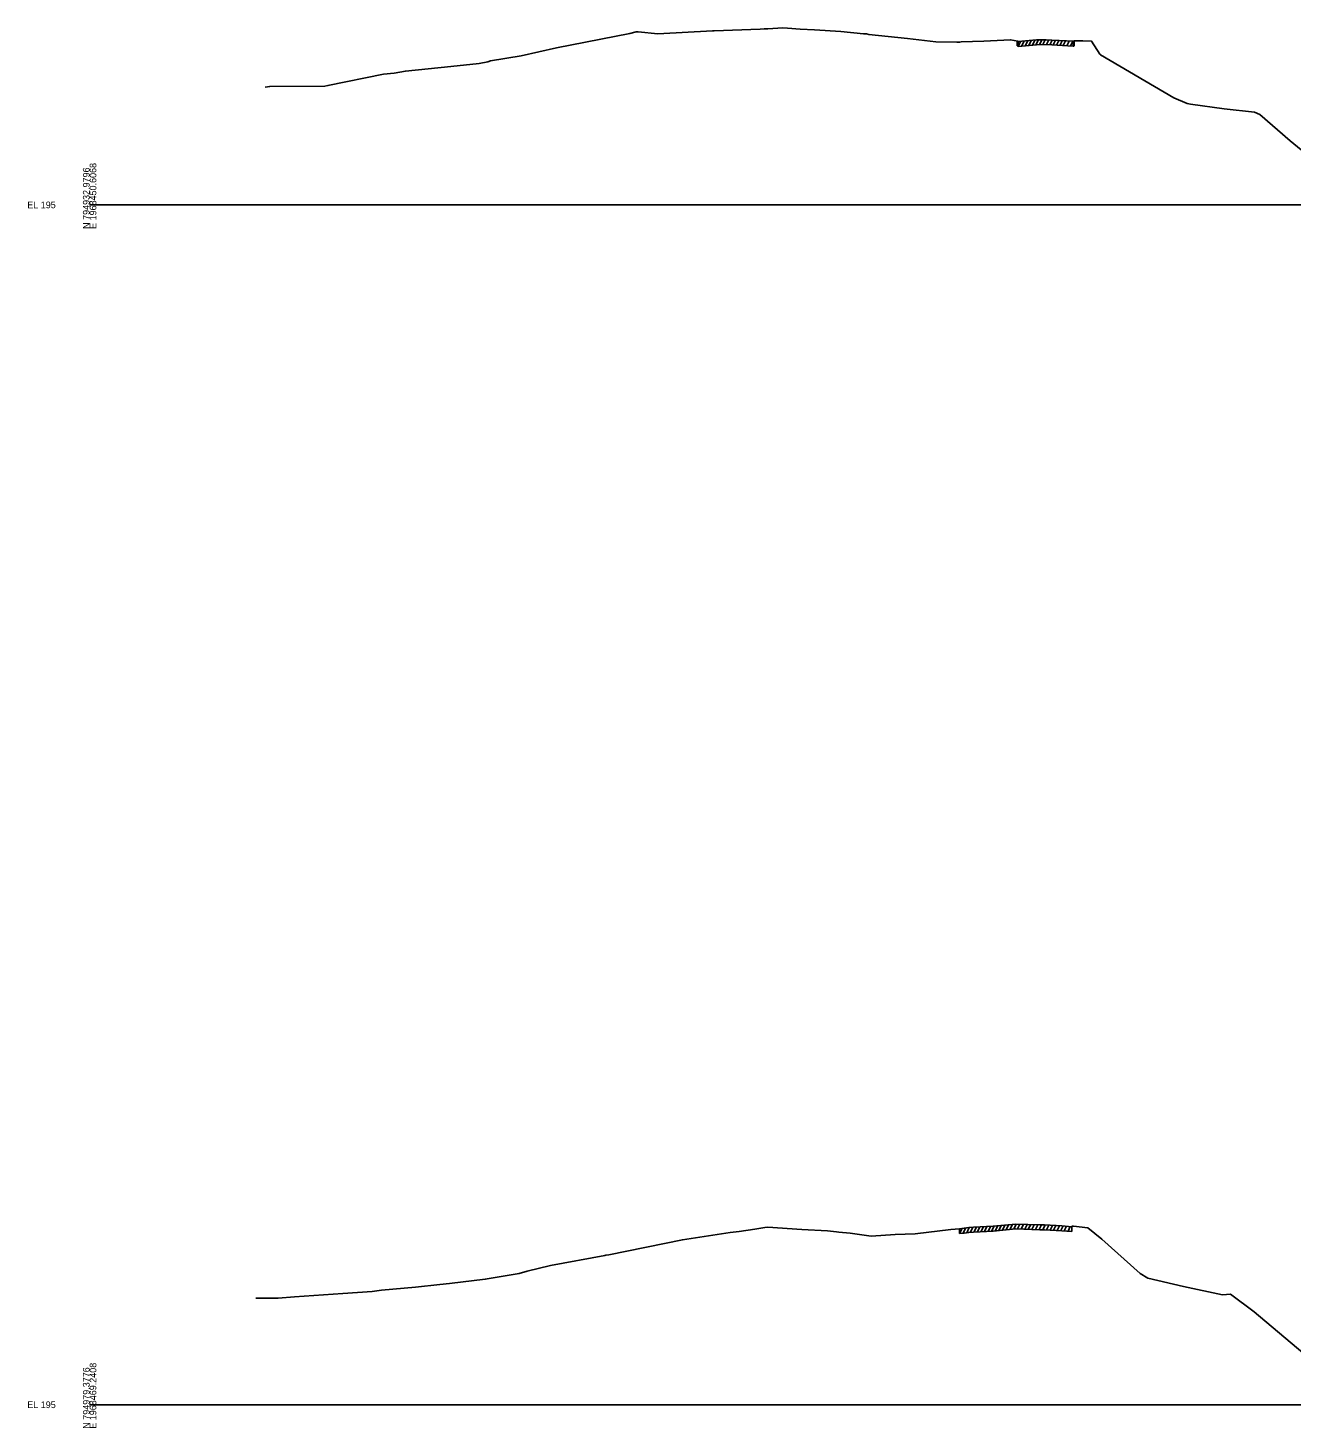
# Model space of a CAD drawing. Extents: x 1017 to 19997, y -1947 to 50737.
# Drawn here: x 15974 to 16501, y 15990 to 16574 of the extents above; entities that cross this region are included whole.
import ezdxf

# ---------------------------------------------------------------- set-up
doc = ezdxf.new("R2010")
doc.units = 0
for name, color, linetype in [('RD_GPK_XS_Cell', 7, 'Continuous'), ('RD_XS_ExGround', 7, 'Continuous'), ('RD_XS_ExPaveRet', 7, 'Continuous')]:
    doc.layers.add(name, color=color, linetype=linetype)

msp = doc.modelspace()

# ---------------------------------------------------------------- linework, layer by layer
at = {"layer": 'RD_GPK_XS_Cell'}
for p, q in [((16000, 16500), (16600, 16500)), ((16000, 16000), (16600, 16000))]:
    msp.add_line(p, q, dxfattribs=at)
at = {"layer": 'RD_XS_ExGround'}
for points in [[(16073.1, 16549.01), (16075.06, 16549.39), (16098.08, 16549.49), (16099.34, 16549.74), (16122.46, 16554.45), (16126.91, 16554.88), (16131.61, 16555.78), (16150.52, 16557.72), (16162.29, 16559), (16166.03, 16559.61), (16167.03, 16560.09), (16179.84, 16562.12), (16194.62, 16565.43), (16225.09, 16571.45), (16227.79, 16572.06), (16228.62, 16572.06), (16236.76, 16571.29), (16259.55, 16572.57), (16260.36, 16572.61), (16279.42, 16573.19), (16281.07, 16573.32), (16281.72, 16573.35), (16282.68, 16573.35), (16288.87, 16573.73), (16290.91, 16573.61), (16296.17, 16573.3), (16302.14, 16573.03), (16313.04, 16572.24), (16322.51, 16571.33), (16323.76, 16571.24), (16324.8, 16570.98), (16340.83, 16569.3), (16352.75, 16568.02), (16361.45, 16567.84), (16362.64, 16567.89), (16363.27, 16567.91), (16372.65, 16568.22), (16383.83, 16568.8), (16386.85, 16568.26), (16386.95, 16568.06), (16394.62, 16568.76), (16398.69, 16568.81), (16401, 16568.68), (16410.17, 16568.17), (16410.27, 16568.37), (16413.98, 16568.44), (16417.62, 16568.19), (16420.98, 16562.84), (16421.34, 16562.6), (16451.86, 16544.61), (16457.5, 16542.29), (16458.89, 16541.92), (16472.79, 16539.99), (16485.51, 16538.61), (16487.79, 16537.61), (16500.38, 16526.73), (16513.48, 16516.05)], [(16069.26, 16044.45), (16072.67, 16044.41), (16078.59, 16044.35), (16085.39, 16045), (16105.56, 16046.41), (16117.72, 16047.2), (16121.61, 16047.69), (16135.83, 16049.06), (16145.97, 16050.07), (16150.04, 16050.56), (16164.87, 16052.31), (16178.99, 16054.72), (16182.38, 16055.7), (16192.11, 16057.99), (16214.71, 16062.16), (16215.18, 16062.28), (16216.35, 16062.46), (16247.04, 16068.74), (16266.99, 16071.71), (16270.69, 16072.26), (16277.23, 16073.21), (16281.43, 16073.9), (16282.66, 16073.96), (16296.82, 16073.09), (16307.52, 16072.49), (16311.31, 16072.11), (16312.31, 16071.98), (16317, 16071.45), (16325.7, 16070.31), (16335.7, 16070.91), (16344.03, 16071.21), (16358.91, 16072.97), (16362.55, 16073.37), (16364.45, 16073.53), (16366.37, 16073.83), (16368.38, 16073.97), (16376.57, 16074.36), (16386.07, 16075.3), (16396.07, 16074.94), (16396.86, 16074.93), (16397.91, 16074.94), (16405.25, 16074.52), (16409.38, 16074.2), (16409.48, 16074.4), (16410.13, 16074.38), (16416.02, 16073.77), (16421.92, 16069.04), (16437.85, 16054.65), (16441.04, 16052.73), (16455.93, 16049.28), (16472.22, 16045.84), (16475.53, 16046.1), (16485.3, 16038.72), (16505.66, 16021.62)]]:
    msp.add_lwpolyline(points, dxfattribs=at)
at = {"layer": 'RD_XS_ExPaveRet'}
for p, q in [((16386.65, 16566.29), (16386.65, 16568.29)), ((16386.65, 16566.29), (16386.85, 16566.26)), ((16386.85, 16566.26), (16386.95, 16566.06)), ((16386.95, 16566.06), (16388, 16568.15)), ((16386.95, 16568.06), (16386.95, 16566.06)), ((16388.45, 16566.2), (16389.49, 16568.29)), ((16389.94, 16566.33), (16390.99, 16568.43)), ((16391.43, 16566.47), (16392.48, 16568.56)), ((16392.93, 16566.61), (16393.97, 16568.7)), ((16394.42, 16566.74), (16395.43, 16568.77)), ((16395.87, 16566.78), (16396.87, 16568.79)), ((16397.32, 16566.79), (16398.32, 16568.81)), ((16398.77, 16566.81), (16399.74, 16568.75)), ((16400.17, 16566.73), (16401.14, 16568.67)), ((16401.57, 16566.65), (16402.54, 16568.59)), ((16402.97, 16566.57), (16403.94, 16568.51)), ((16404.38, 16566.49), (16405.35, 16568.44)), ((16405.78, 16566.41), (16406.76, 16568.36)), ((16407.26, 16566.33), (16408.23, 16568.28)), ((16408.75, 16566.25), (16409.72, 16568.19)), ((16409.97, 16566.18), (16409.97, 16568.18)), ((16409.97, 16566.18), (16410.17, 16566.17)), ((16410.17, 16566.17), (16410.27, 16566.37)), ((16410.27, 16568.37), (16410.27, 16566.37)), ((16362.55, 16071.37), (16363.59, 16073.46)), ((16362.55, 16071.37), (16362.55, 16073.37)), ((16364.03, 16071.5), (16365.1, 16073.63)), ((16365.56, 16071.7), (16366.64, 16073.85)), ((16367.08, 16071.88), (16368.11, 16073.95)), ((16368.55, 16071.98), (16369.58, 16074.03)), ((16370.01, 16072.05), (16371.03, 16074.1)), ((16371.48, 16072.12), (16372.5, 16074.16)), ((16372.95, 16072.19), (16373.98, 16074.23)), ((16374.43, 16072.25), (16375.45, 16074.3)), ((16375.91, 16072.32), (16376.94, 16074.39)), ((16377.4, 16072.44), (16378.46, 16074.54)), ((16378.92, 16072.59), (16379.97, 16074.69)), ((16380.44, 16072.74), (16381.49, 16074.84)), ((16381.96, 16072.89), (16383.01, 16074.99)), ((16383.56, 16073.05), (16384.61, 16075.15)), ((16385.16, 16073.21), (16386.21, 16075.29)), ((16386.73, 16073.28), (16387.71, 16075.24)), ((16388.23, 16073.22), (16389.21, 16075.19)), ((16389.73, 16073.17), (16390.71, 16075.13)), ((16391.23, 16073.12), (16392.22, 16075.08)), ((16392.73, 16073.06), (16393.72, 16075.03)), ((16394.24, 16073.01), (16395.22, 16074.97)), ((16395.75, 16072.96), (16396.73, 16074.93)), ((16397.27, 16072.94), (16398.26, 16074.92)), ((16398.78, 16072.89), (16399.76, 16074.84)), ((16400.28, 16072.81), (16401.25, 16074.75)), ((16401.77, 16072.72), (16402.74, 16074.67)), ((16403.26, 16072.64), (16404.23, 16074.58)), ((16404.75, 16072.55), (16405.72, 16074.49)), ((16406.24, 16072.45), (16407.2, 16074.37)), ((16407.77, 16072.33), (16408.74, 16074.25)), ((16409.38, 16072.2), (16409.38, 16074.2))]:
    msp.add_line(p, q, dxfattribs=at)
for points in [[(16386.95, 16566.06), (16394.62, 16566.76), (16398.69, 16566.81), (16401, 16566.68), (16409.97, 16566.18)], [(16362.55, 16071.37), (16364.45, 16071.53), (16366.37, 16071.83), (16368.38, 16071.97), (16376.57, 16072.36), (16386.07, 16073.3), (16396.07, 16072.94), (16396.86, 16072.93), (16397.91, 16072.94), (16405.25, 16072.52), (16409.38, 16072.2)]]:
    msp.add_lwpolyline(points, dxfattribs=at)

# ---------------------------------------------------------------- texts
at = {"layer": 'RD_GPK_XS_Cell'}
for s, p in [('E 1968450.6068', (16002.8, 16490)), ('N 794932.9796', (16000, 16490)), ('N 794979.3776', (16000, 15990)), ('E 1968469.2408', (16002.8, 15990))]:
    msp.add_text(s, height=2.8, rotation=90, dxfattribs=at).set_placement(p)
for p in [(15974, 16498.6), (15974, 15998.6)]:
    msp.add_text('EL 195', height=2.8, dxfattribs=at).set_placement(p)

doc.saveas('drawing.dxf')
